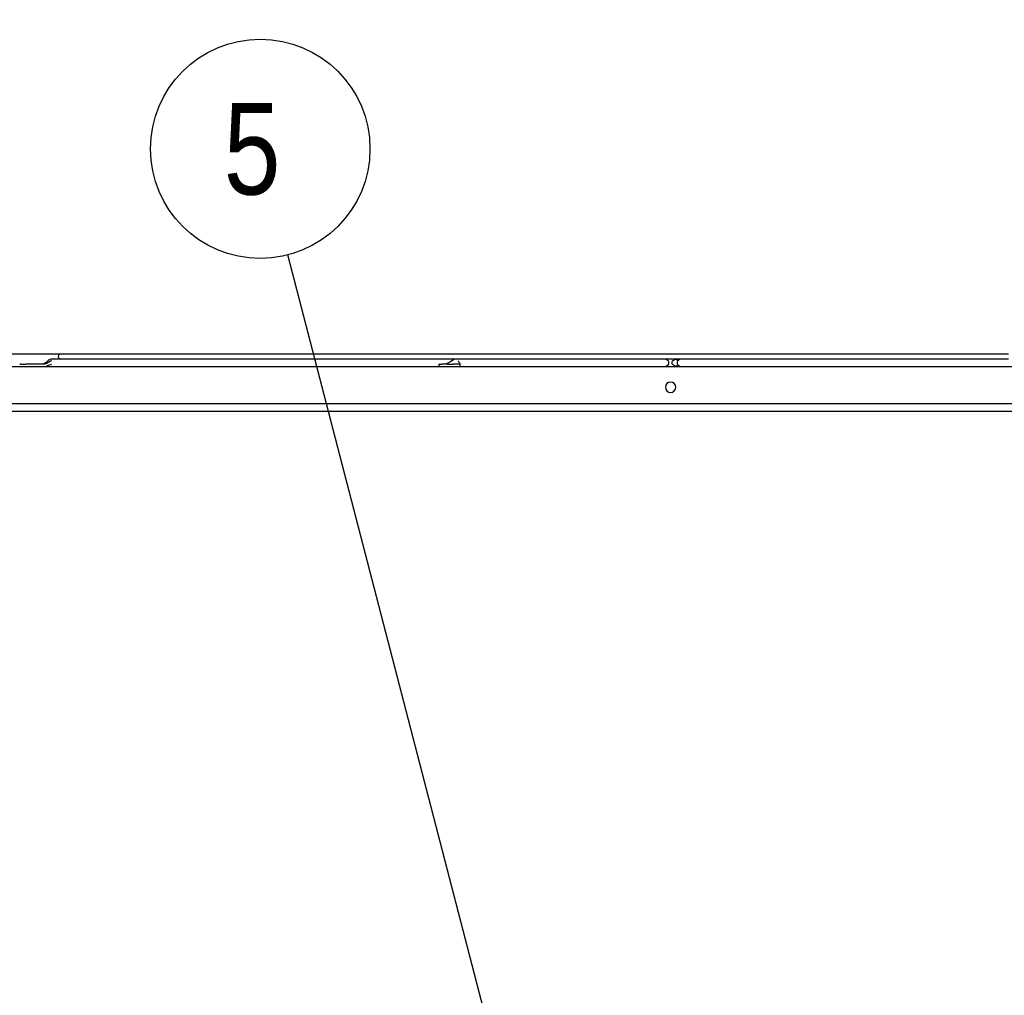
# Model space of a CAD drawing. Extents: x -156717 to 425753, y -51191 to 363295.
# Tile 280 of 502: x 135745 to 136408, y 112950 to 113607. Entities that reach past the tile are written whole.
import ezdxf

# ---------------------------------------------------------------- set-up
doc = ezdxf.new("R2010")
doc.units = 0
doc.header["$LTSCALE"] = 50
doc.layers.get('0').update_dxf_attribs({"linetype": 'CONTINUOUS'})
doc.layers.get('Defpoints').update_dxf_attribs({"linetype": 'CONTINUOUS'})
doc.layers.add('WL570---_TOEVOER', color=3, linetype='CONTINUOUS')
doc.styles.get("Standard").update_dxf_attribs({"font": 'ARIAL.TTF'})
doc.dimstyles.new('ISO-25', dxfattribs={"dimtxt": 2.5, "dimasz": 2.5, "dimexe": 1.25, "dimexo": 0.625, "dimtad": 1, "dimtih": 1, "dimdec": 4, "dimdsep": 46, "dimtxsty": 'Standard', "dimcen": 2.5, "dimadec": 0, "dimazin": 0, "dimtfac": 1, "dimtdec": 4, "dimtmove": 0, "dimatfit": 3, "dimfxl": 0, "dimtvp": 1, "dimtolj": 1, "dimtzin": 0, "dimarcsym": 0})

# ---------------------------------------------------------------- blocks, each defined once
blk = doc.blocks.new('*D172')
at = {"layer": 'Defpoints', "color": 0, "transparency": 16777216}
for p in [(134545.26, 113381.48), (135940.39, 113381.48), (135156.73, 112051.69)]:
    blk.add_point(p, dxfattribs=at)
at = {"layer": 'WL570---_TOEVOER', "color": 0, "lineweight": -2, "transparency": 16777216}
for p, q in [((135909.14, 113381.48), (134482.76, 113381.48)), ((134545.26, 113256.48), (134545.26, 112794.14)), ((134545.26, 112176.69), (134545.26, 112603.91)), ((135125.48, 112051.69), (134482.76, 112051.69))]:
    blk.add_line(p, q, dxfattribs=at)
at = {"layer": 'WL570---_TOEVOER', "color": 0, "transparency": 16777216}
for points in [[(134524.43, 113256.48), (134566.1, 113256.48), (134545.26, 113381.48)], [(134524.43, 112176.69), (134566.1, 112176.69), (134545.26, 112051.69)]]:
    blk.add_solid(points, dxfattribs=at)
at = {"layer": 'WL570---_TOEVOER', "color": 0, "transparency": 16777216, "insert": (134545.26, 112699.03), "char_height": 125, "attachment_point": 5}
blk.add_mtext('\\A1;1330 HT', dxfattribs=at)
blk = doc.blocks.new('*D173')
at = {"layer": 'Defpoints', "color": 0, "transparency": 16777216}
for p in [(137229.41, 113718.57), (135107.6, 113104.68), (137229.41, 112478.13)]:
    blk.add_point(p, dxfattribs=at)
at = {"layer": 'WL570---_TOEVOER', "color": 0, "lineweight": -2, "transparency": 16777216}
for p, q in [((135107.6, 113135.93), (135107.6, 113781.07)), ((137229.41, 112509.38), (137229.41, 113781.07)), ((135232.6, 113718.57), (137104.41, 113718.57))]:
    blk.add_line(p, q, dxfattribs=at)
at = {"layer": 'WL570---_TOEVOER', "color": 0, "transparency": 16777216}
for points in [[(135232.6, 113739.4), (135232.6, 113697.73), (135107.6, 113718.57)], [(137104.41, 113739.4), (137104.41, 113697.73), (137229.41, 113718.57)]]:
    blk.add_solid(points, dxfattribs=at)
at = {"layer": 'WL570---_TOEVOER', "color": 0, "transparency": 16777216, "insert": (136154.15, 113812.61), "char_height": 125, "attachment_point": 5}
blk.add_mtext('\\A1;2122 HT', dxfattribs=at)

msp = doc.modelspace()

# ---------------------------------------------------------------- linework, layer by layer
at = {"color": 2, "linetype": 'Continuous'}
msp.add_line((136091.57996, 112809.12548), (135925.58481, 113448.17739), dxfattribs=at)
at = {"color": 7, "linetype": 'Continuous'}
for p, q in [((135762.94867, 113375.85662), (135761.79943, 113375.10042)), ((135764.03449, 113375.54437), (135762.77491, 113374.79091)), ((135764.40783, 113377.21771), (135762.94867, 113375.85662)), ((135764.5765, 113375.98632), (135764.03449, 113375.54437)), ((135764.93279, 113377.48028), (135764.40783, 113377.21771)), ((135765.82882, 113376.72489), (135764.5765, 113375.98632)), ((135765.93315, 113377.98063), (135764.93279, 113377.48028)), ((135766.50865, 113376.83005), (135765.82882, 113376.72489)), ((135766.13216, 113378.08017), (135765.93315, 113377.98063)), ((135766.13263, 113378.08017), (135766.13216, 113378.08017)), ((135772.69965, 113378.08017), (135766.13263, 113378.08017)), ((135773.09042, 113378.08017), (135772.69965, 113378.08017)), ((135773.09042, 113381.48072), (135772.7026, 113381.48072)), ((135773.09042, 113378.08023), (135772.7026, 113378.08023)), ((135787.07913, 113381.48072), (135773.09042, 113381.48072)), ((135787.07913, 113378.08023), (135773.09042, 113378.08023)), ((135786.70169, 113378.08017), (135773.09042, 113378.08017)), ((135787.07913, 113378.08017), (135786.70169, 113378.08017)), ((135788.34748, 113381.48072), (135787.07913, 113381.48072)), ((135788.34748, 113378.08023), (135787.07913, 113378.08023)), ((135800.70373, 113378.08017), (135787.07913, 113378.08017)), ((135801.06784, 113381.48072), (135788.34748, 113381.48072)), ((135801.06784, 113378.08023), (135788.34748, 113378.08023)), ((135814.70842, 113381.48072), (135801.06784, 113381.48072)), ((135814.70842, 113378.08023), (135801.06784, 113378.08023)), ((135828.71036, 113381.48072), (135814.70842, 113381.48072)), ((135828.71036, 113378.08023), (135814.70842, 113378.08023)), ((135833.28117, 113381.48072), (135828.71036, 113381.48072)), ((135833.28117, 113378.08023), (135828.71036, 113378.08023)), ((135842.7123, 113381.48072), (135833.28117, 113381.48072)), ((135842.7123, 113378.08023), (135833.28117, 113378.08023)), ((135856.71425, 113381.48072), (135842.7123, 113381.48072)), ((135856.71425, 113378.08023), (135842.7123, 113378.08023)), ((135870.71619, 113381.48072), (135856.71425, 113381.48072)), ((135870.71619, 113378.08023), (135856.71425, 113378.08023)), ((135886.3023, 113381.48072), (135870.71619, 113381.48072)), ((135886.3023, 113378.08023), (135870.71619, 113378.08023)), ((135900.22994, 113381.48072), (135886.3023, 113381.48072)), ((135900.22994, 113378.08023), (135886.3023, 113378.08023)), ((135904.17115, 113381.48072), (135900.22994, 113381.48072)), ((135904.17115, 113378.08023), (135900.22994, 113378.08023)), ((135914.15758, 113381.48072), (135904.17115, 113381.48072)), ((135914.15758, 113378.08023), (135904.17115, 113378.08023)), ((135928.08522, 113381.48072), (135914.15758, 113381.48072)), ((135928.08522, 113378.08023), (135914.15758, 113378.08023)), ((135941.19517, 113381.48072), (135928.08522, 113381.48072)), ((135941.19517, 113378.08023), (135928.08522, 113378.08023)), ((135947.77215, 113381.48072), (135941.19517, 113381.48072)), ((135947.77215, 113378.08023), (135941.19517, 113378.08023)), ((135954.72618, 113381.48072), (135947.77215, 113381.48072)), ((135954.72618, 113378.08023), (135947.77215, 113378.08023)), ((135955.17002, 113381.48072), (135954.72618, 113381.48072)), ((135955.17002, 113378.08023), (135954.72618, 113378.08023)), ((135955.80339, 113381.48072), (135955.17002, 113381.48072)), ((135955.80339, 113378.08023), (135955.17002, 113378.08023)), ((135963.83463, 113381.48072), (135955.80339, 113381.48072)), ((135963.83463, 113378.08023), (135955.80339, 113378.08023)), ((135968.72822, 113381.48072), (135963.83463, 113381.48072)), ((135968.72822, 113378.08023), (135963.83463, 113378.08023)), ((135969.14487, 113381.48072), (135968.72822, 113381.48072)), ((135969.14487, 113378.08023), (135968.72822, 113378.08023)), ((135971.86586, 113381.48072), (135969.14487, 113381.48072)), ((135971.86586, 113378.08023), (135969.14487, 113378.08023)), ((135979.8971, 113381.48072), (135971.86586, 113381.48072)), ((135979.8971, 113378.08023), (135971.86586, 113378.08023)), ((135982.73026, 113381.48072), (135979.8971, 113381.48072)), ((135982.73026, 113378.08023), (135979.8971, 113378.08023)), ((135987.92834, 113381.48072), (135982.73026, 113381.48072)), ((135987.92834, 113378.08023), (135982.73026, 113378.08023)), ((135995.75984, 113381.48072), (135987.92834, 113381.48072)), ((135995.75984, 113378.08023), (135987.92834, 113378.08023)), ((135995.95957, 113381.48072), (135995.75984, 113381.48072)), ((135995.95957, 113378.08023), (135995.75984, 113378.08023)), ((135996.7323, 113381.48072), (135995.95957, 113381.48072)), ((135996.7323, 113378.08023), (135995.95957, 113378.08023)), ((136003.99081, 113381.48072), (135996.7323, 113381.48072)), ((136003.99081, 113378.08023), (135996.7323, 113378.08023)), ((136010.73435, 113381.48072), (136003.99081, 113381.48072)), ((136010.73435, 113378.08023), (136003.99081, 113378.08023)), ((136012.02205, 113381.48072), (136010.73435, 113381.48072)), ((136012.02205, 113378.08023), (136010.73435, 113378.08023)), ((136020.05329, 113381.48072), (136012.02205, 113381.48072)), ((136020.05329, 113378.08023), (136012.02205, 113378.08023)), ((136024.73639, 113381.48072), (136020.05329, 113381.48072)), ((136024.73639, 113378.08023), (136020.05329, 113378.08023)), ((136028.08452, 113381.48072), (136024.73639, 113381.48072)), ((136028.08452, 113378.08023), (136024.73639, 113378.08023)), ((136036.11576, 113381.48072), (136028.08452, 113381.48072)), ((136036.11576, 113378.08023), (136028.08452, 113378.08023)), ((136033.80366, 113375.54437), (136032.37272, 113374.79091)), ((136034.6637, 113376.03702), (136033.80366, 113375.54437)), ((136036.04598, 113376.96953), (136034.6637, 113376.03702)), ((136037.81212, 113378.00879), (136036.04598, 113376.96953)), ((136038.73843, 113381.48072), (136036.11576, 113381.48072)), ((136038.39298, 113378.08023), (136036.11576, 113378.08023)), ((136038.40118, 113378.08016), (136037.81212, 113378.00879)), ((136038.73843, 113378.08023), (136038.39298, 113378.08023)), ((136038.81311, 113378.08017), (136038.39298, 113378.08017)), ((136038.40118, 113378.08016), (136038.39298, 113378.08017)), ((136044.147, 113381.48072), (136038.73843, 113381.48072)), ((136044.147, 113378.08023), (136038.73843, 113378.08023)), ((136044.147, 113378.08017), (136038.81311, 113378.08017)), ((136040.42777, 113376.83005), (136040.3136, 113376.72489)), ((136040.3136, 113376.72489), (136040.3746, 113376.54142)), ((136040.3746, 113376.54142), (136040.73507, 113375.98632)), ((136040.73507, 113375.98632), (136041.0593, 113375.54437)), ((136041.0593, 113375.54437), (136041.49551, 113374.79091)), ((136052.17823, 113381.48072), (136044.147, 113381.48072)), ((136052.17823, 113378.08023), (136044.147, 113378.08023)), ((136052.74047, 113381.48072), (136052.17823, 113381.48072)), ((136052.74047, 113378.08023), (136052.17823, 113378.08023)), ((136053.23714, 113381.48072), (136052.74047, 113381.48072)), ((136053.23714, 113378.08023), (136052.74047, 113378.08023)), ((136060.20947, 113381.48072), (136053.23714, 113381.48072)), ((136060.20947, 113378.08023), (136053.23714, 113378.08023)), ((136066.74251, 113381.48072), (136060.20947, 113381.48072)), ((136066.74251, 113378.08023), (136060.20947, 113378.08023)), ((136067.1859, 113381.48072), (136066.74251, 113381.48072)), ((136067.1859, 113378.08023), (136066.74251, 113378.08023)), ((136068.24071, 113381.48072), (136067.1859, 113381.48072)), ((136068.24071, 113378.08023), (136067.1859, 113378.08023)), ((136076.27194, 113381.48072), (136068.24071, 113381.48072)), ((136076.27194, 113378.08023), (136068.24071, 113378.08023)), ((136080.74455, 113381.48072), (136076.27194, 113381.48072)), ((136080.74455, 113378.08023), (136076.27194, 113378.08023)), ((136084.30318, 113381.48072), (136080.74455, 113381.48072)), ((136084.30318, 113378.08023), (136080.74455, 113378.08023)), ((136092.33442, 113381.48072), (136084.30318, 113381.48072)), ((136092.33442, 113378.08023), (136084.30318, 113378.08023)), ((136094.74659, 113381.48072), (136092.33442, 113381.48072)), ((136094.74659, 113378.08023), (136092.33442, 113378.08023)), ((136100.36566, 113381.48072), (136094.74659, 113381.48072)), ((136100.36566, 113378.08023), (136094.74659, 113378.08023)), ((136101.25452, 113381.48072), (136100.36566, 113381.48072)), ((136101.25452, 113378.08023), (136100.36566, 113378.08023)), ((136108.39689, 113381.48072), (136101.25452, 113381.48072)), ((136108.39689, 113378.08023), (136101.25452, 113378.08023)), ((136108.74863, 113381.48072), (136108.39689, 113381.48072)), ((136108.74863, 113378.08023), (136108.39689, 113378.08023)), ((136116.42813, 113381.48072), (136108.74863, 113381.48072)), ((136116.42813, 113378.08023), (136108.74863, 113378.08023)), ((136122.75067, 113381.48072), (136116.42813, 113381.48072)), ((136122.75067, 113378.08023), (136116.42813, 113378.08023)), ((136123.2017, 113381.48072), (136122.75067, 113381.48072)), ((136123.2017, 113378.08023), (136122.75067, 113378.08023)), ((136124.45937, 113381.48072), (136123.2017, 113381.48072)), ((136124.45937, 113378.08023), (136123.2017, 113378.08023)), ((136132.4906, 113381.48072), (136124.45937, 113381.48072)), ((136132.4906, 113378.08023), (136124.45937, 113378.08023)), ((136136.75272, 113381.48072), (136132.4906, 113381.48072)), ((136136.75272, 113378.08023), (136132.4906, 113378.08023)), ((136137.09937, 113381.48072), (136136.75272, 113381.48072)), ((136137.09937, 113378.08023), (136136.75272, 113378.08023)), ((136140.52184, 113381.48072), (136137.09937, 113381.48072)), ((136140.52184, 113378.08023), (136137.09937, 113378.08023)), ((136148.55308, 113381.48072), (136140.52184, 113381.48072)), ((136148.55308, 113378.08023), (136140.52184, 113378.08023)), ((136156.58431, 113381.48072), (136148.55308, 113381.48072)), ((136156.58431, 113378.08023), (136148.55308, 113378.08023)), ((136209.93467, 113381.48072), (136156.58431, 113381.48072)), ((136173.40998, 113378.08023), (136156.58431, 113378.08023)), ((136176.83068, 113378.08023), (136173.40998, 113378.08023)), ((136179.8388, 113378.08023), (136176.83068, 113378.08023)), ((136186.68019, 113378.08023), (136179.8388, 113378.08023)), ((136181.87359, 113376.83005), (136179.8388, 113378.08017)), ((136182.15268, 113376.01405), (136181.87359, 113376.83005)), ((136182.15268, 113375.14568), (136182.15268, 113376.01405)), ((136184.36631, 113376.01405), (136184.6454, 113376.83005)), ((136184.36631, 113375.14568), (136184.36631, 113376.01405)), ((136184.6454, 113376.83005), (136186.68019, 113378.08017)), ((136189.68831, 113378.08023), (136186.68019, 113378.08023)), ((136186.68019, 113378.08017), (136188.21736, 113377.13577)), ((136188.02953, 113376.83005), (136187.80202, 113376.01405)), ((136187.80202, 113376.01405), (136187.80202, 113375.14568)), ((136189.68831, 113378.08017), (136188.02953, 113376.83005)), ((136193.10901, 113378.08023), (136189.68831, 113378.08023)), ((136209.93467, 113378.08023), (136193.10901, 113378.08023)), ((136212.83113, 113381.48072), (136209.93467, 113381.48072)), ((136212.83113, 113378.08023), (136209.93467, 113378.08023)), ((136217.96591, 113381.48072), (136212.83113, 113381.48072)), ((136217.96591, 113378.08023), (136212.83113, 113378.08023)), ((136225.99715, 113381.48072), (136217.96591, 113381.48072)), ((136225.99715, 113378.08023), (136217.96591, 113378.08023)), ((136229.41962, 113381.48072), (136225.99715, 113381.48072)), ((136229.41962, 113378.08023), (136225.99715, 113378.08023)), ((136229.76627, 113381.48072), (136229.41962, 113381.48072)), ((136229.76627, 113378.08023), (136229.41962, 113378.08023)), ((136234.02839, 113381.48072), (136229.76627, 113381.48072)), ((136234.02839, 113378.08023), (136229.76627, 113378.08023)), ((136242.05962, 113381.48072), (136234.02839, 113381.48072)), ((136242.05962, 113378.08023), (136234.02839, 113378.08023)), ((136243.31729, 113381.48072), (136242.05962, 113381.48072)), ((136243.31729, 113378.08023), (136242.05962, 113378.08023)), ((136243.76832, 113381.48072), (136243.31729, 113381.48072)), ((136243.76832, 113378.08023), (136243.31729, 113378.08023)), ((136250.09086, 113381.48072), (136243.76832, 113381.48072)), ((136250.09086, 113378.08023), (136243.76832, 113378.08023)), ((136257.77036, 113381.48072), (136250.09086, 113381.48072)), ((136257.77036, 113378.08023), (136250.09086, 113378.08023)), ((136258.1221, 113381.48072), (136257.77036, 113381.48072)), ((136258.1221, 113378.08023), (136257.77036, 113378.08023)), ((136266.15333, 113381.48072), (136258.1221, 113381.48072)), ((136266.15333, 113378.08023), (136258.1221, 113378.08023)), ((136271.7724, 113381.48072), (136266.15333, 113381.48072)), ((136271.7724, 113378.08023), (136266.15333, 113378.08023)), ((136274.18457, 113381.48072), (136271.7724, 113381.48072)), ((136274.18457, 113378.08023), (136271.7724, 113378.08023)), ((136282.21581, 113381.48072), (136274.18457, 113381.48072)), ((136282.21581, 113378.08023), (136274.18457, 113378.08023)), ((136285.77444, 113381.48072), (136282.21581, 113381.48072)), ((136285.77444, 113378.08023), (136282.21581, 113378.08023)), ((136290.24704, 113381.48072), (136285.77444, 113381.48072)), ((136290.24704, 113378.08023), (136285.77444, 113378.08023)), ((136298.27828, 113381.48072), (136290.24704, 113381.48072)), ((136298.27828, 113378.08023), (136290.24704, 113378.08023)), ((136299.33309, 113381.48072), (136298.27828, 113381.48072)), ((136299.33309, 113378.08023), (136298.27828, 113378.08023)), ((136299.77648, 113381.48072), (136299.33309, 113381.48072)), ((136299.77648, 113378.08023), (136299.33309, 113378.08023)), ((136306.30952, 113381.48072), (136299.77648, 113381.48072)), ((136306.30952, 113378.08023), (136299.77648, 113378.08023)), ((136313.28185, 113381.48072), (136306.30952, 113381.48072)), ((136313.28185, 113378.08023), (136306.30952, 113378.08023)), ((136313.77852, 113381.48072), (136313.28185, 113381.48072)), ((136313.77852, 113378.08023), (136313.28185, 113378.08023)), ((136314.34076, 113381.48072), (136313.77852, 113381.48072)), ((136314.34076, 113378.08023), (136313.77852, 113378.08023)), ((136322.21455, 113381.48072), (136314.34076, 113381.48072)), ((136322.21455, 113378.08023), (136314.34076, 113378.08023)), ((136322.37199, 113381.48072), (136322.21455, 113381.48072)), ((136322.37199, 113378.08023), (136322.21455, 113378.08023)), ((136327.78056, 113381.48072), (136322.37199, 113381.48072)), ((136327.78056, 113378.08023), (136322.37199, 113378.08023)), ((136330.40323, 113381.48072), (136327.78056, 113381.48072)), ((136328.12601, 113378.08023), (136327.78056, 113378.08023)), ((136330.40323, 113378.08023), (136328.12601, 113378.08023)), ((136338.43447, 113381.48072), (136330.40323, 113381.48072)), ((136338.43447, 113378.08023), (136330.40323, 113378.08023)), ((136341.7826, 113381.48072), (136338.43447, 113381.48072)), ((136341.7826, 113378.08023), (136338.43447, 113378.08023)), ((136346.4657, 113381.48072), (136341.7826, 113381.48072)), ((136346.4657, 113378.08023), (136341.7826, 113378.08023)), ((136354.49694, 113381.48072), (136346.4657, 113381.48072)), ((136354.49694, 113378.08023), (136346.4657, 113378.08023)), ((136355.78464, 113381.48072), (136354.49694, 113381.48072)), ((136355.78464, 113378.08023), (136354.49694, 113378.08023)), ((136362.52818, 113381.48072), (136355.78464, 113381.48072)), ((136362.52818, 113378.08023), (136355.78464, 113378.08023)), ((136369.78668, 113381.48072), (136362.52818, 113381.48072)), ((136369.78668, 113378.08023), (136362.52818, 113378.08023)), ((136370.55942, 113381.48072), (136369.78668, 113381.48072)), ((136370.55942, 113378.08023), (136369.78668, 113378.08023)), ((136378.59065, 113381.48072), (136370.55942, 113381.48072)), ((136378.59065, 113378.08023), (136370.55942, 113378.08023)), ((136383.78873, 113381.48072), (136378.59065, 113381.48072)), ((136383.78873, 113378.08023), (136378.59065, 113378.08023)), ((136386.62189, 113381.48072), (136383.78873, 113381.48072)), ((136386.62189, 113378.08023), (136383.78873, 113378.08023)), ((136394.65313, 113381.48072), (136386.62189, 113381.48072)), ((136394.65313, 113378.08023), (136386.62189, 113378.08023)), ((136397.37412, 113381.48072), (136394.65313, 113381.48072)), ((136397.37412, 113378.08023), (136394.65313, 113378.08023)), ((136397.79077, 113381.48072), (136397.37412, 113381.48072)), ((136397.79077, 113378.08023), (136397.37412, 113378.08023)), ((136402.68436, 113381.48072), (136397.79077, 113381.48072)), ((136402.68436, 113378.08023), (136397.79077, 113378.08023)), ((136410.7156, 113381.48072), (136402.68436, 113381.48072)), ((136410.7156, 113378.08023), (136402.68436, 113378.08023)), ((135745.0576, 113374.67973), (135745.10131, 113374.67973)), ((135745.796, 113374.67973), (135745.10131, 113374.67973)), ((135745.796, 113374.67973), (135749.27188, 113374.67973)), ((135762.07624, 113374.67973), (135749.27188, 113374.67973)), ((135761.61757, 113374.98075), (135761.08908, 113374.79091)), ((135761.79943, 113375.10042), (135761.61757, 113374.98075)), ((135762.77491, 113374.79091), (135762.07624, 113374.67973)), ((135763.65207, 113373.41623), (135763.07222, 113373.21555)), ((135764.95671, 113374.00268), (135763.65207, 113373.41623)), ((135766.50865, 113374.32968), (135764.95671, 113374.00268)), ((136027.35563, 113374.67973), (136027.35563, 113373.0795)), ((136027.35574, 113374.67973), (136029.32986, 113374.67973)), ((136033.08918, 113374.67973), (136029.32986, 113374.67973)), ((136033.08918, 113374.67973), (136036.93487, 113374.67973)), ((136041.38178, 113374.67973), (136036.93487, 113374.67973)), ((136041.49618, 113374.77944), (136041.38178, 113374.67973)), ((136041.49292, 113373.13636), (136041.50303, 113373.54139)), ((136041.49551, 113374.79091), (136041.49618, 113374.77944)), ((136041.50303, 113373.54139), (136041.49618, 113374.77944)), ((136179.8388, 113373.07955), (136181.87359, 113374.32968)), ((136181.87359, 113374.32968), (136182.15268, 113375.14568)), ((136184.6454, 113374.32968), (136184.36631, 113375.14568)), ((136186.68019, 113373.07955), (136184.6454, 113374.32968)), ((136188.21736, 113374.02396), (136186.68019, 113373.07955)), ((136187.80202, 113375.14568), (136188.02953, 113374.32968)), ((136188.02953, 113374.32968), (136189.68831, 113373.07955))]:
    msp.add_line(p, q, dxfattribs=at)
at = {"color": 3, "linetype": 'Continuous'}
for p, q in [((135237.12158, 113373.0795), (137129.39741, 113373.0795)), ((135237.12158, 113373.0795), (137129.39741, 113373.0795)), ((135183.61378, 113342.8751), (137043.38486, 113342.8751)), ((135183.61378, 113342.8751), (137043.38486, 113342.8751)), ((135242.12231, 113348.07585), (137124.39668, 113348.07585))]:
    msp.add_line(p, q, dxfattribs=at)
at = {"color": 2, "linetype": 'Continuous'}
msp.add_circle((135907.0165, 113519.6621), 73.85692, dxfattribs=at)
at = {"color": 7, "linetype": 'Continuous'}
for start, end in [(120, 180), (180, 270), (90, 120)]:
    msp.add_arc((135772.69965, 113379.78048), 1.70025, start, end, dxfattribs=at)
at = {"color": 3, "linetype": 'Continuous'}
for start, end in [(90, 270), (270, 90)]:
    msp.add_arc((136183.25949, 113359.07746), 3.50051, start, end, dxfattribs=at)

# ---------------------------------------------------------------- texts
at = {"color": 2, "linetype": 'Continuous', "width": 0.8}
msp.add_text('5', height=61.54743, dxfattribs=at).set_placement((135882.39753, 113488.88838))

# ---------------------------------------------------------------- dimensions: what is measured, and where the dimension line sits
at = {"layer": 'WL570---_TOEVOER'}
dim = msp.add_linear_dim(base=(137229.41199, 113718.56511), p1=(135107.6027, 113104.68397), p2=(137229.41199, 112478.13366), text='<> HT', dimstyle='ISO-25', override={"dimscale": 50, "dimdec": 0}, dxfattribs=at)
dim.commit()
dim.dimension.update_dxf_attribs({"geometry": '*D173', "text_midpoint": (136154.14915, 113718.56511), "dimtype": 160})
dim = msp.add_linear_dim(base=(134545.26244, 113381.48072), p1=(135156.72524, 112051.68688), p2=(135940.38646, 113381.48072), angle=90, text='<> HT', dimstyle='ISO-25', override={"dimscale": 50, "dimdec": 0}, dxfattribs=at)
dim.commit()
dim.dimension.update_dxf_attribs({"geometry": '*D172', "text_midpoint": (134545.26244, 112699.02912), "dimtype": 160})

doc.saveas('drawing.dxf')
